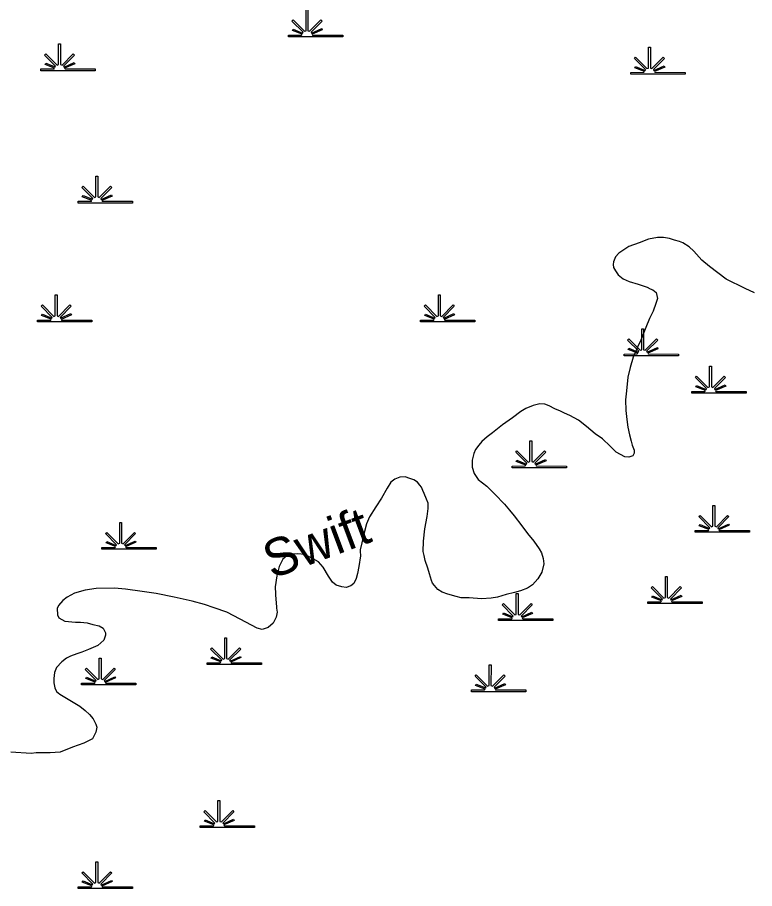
# Model space of a CAD drawing. Extents: x 2220236 to 2384410, y 720751 to 894131.
# Drawn here: x 2358990 to 2361942, y 843772 to 847261 of the extents above; entities that cross this region are included whole.
import ezdxf

# ---------------------------------------------------------------- set-up
doc = ezdxf.new("R2010")
doc.units = 0
for name, color, linetype in [('Exist Hydrographic Creek Single Shore', 7, 'Continuous'), ('Exist Hydrographic Creek Single Shore Label', 7, 'Continuous'), ('Exist Hydrographic Swamp CELL', 7, 'Continuous')]:
    doc.layers.add(name, color=color, linetype=linetype)

msp = doc.modelspace()

# ---------------------------------------------------------------- linework, layer by layer
at = {"layer": 'Exist Hydrographic Creek Single Shore'}
for points in [[(2361942.7, 846158), (2361904.6, 846175.5), (2361828.3, 846212.4), (2361761.5, 846263.8), (2361731.3, 846288.8), (2361698.9, 846324.6), (2361680.5, 846342.6), (2361654.6, 846357.9), (2361642.2, 846364), (2361622.3, 846369.7), (2361602.3, 846375.5), (2361578.2, 846379.4), (2361554.2, 846379.4), (2361518.1, 846373), (2361480.3, 846358.3), (2361438.5, 846343.5), (2361422.5, 846333.7), (2361398.9, 846317.3), (2361385.1, 846302.6), (2361377.4, 846282.6), (2361375.5, 846271), (2361377.7, 846259), (2361385.7, 846246.8), (2361395.9, 846230.8), (2361416, 846213.6), (2361440.3, 846204.1), (2361476.2, 846192.4), (2361512.5, 846180.8), (2361524.5, 846174.7), (2361534.6, 846170.8), (2361548.8, 846159.3), (2361553.1, 846134.8), (2361547.3, 846114.9), (2361535.8, 846084.9), (2361521.9, 846054.8), (2361506.3, 846018.7), (2361487, 845968), (2361473.4, 845940.2), (2361456, 845900.1), (2361444.5, 845859.6), (2361434.7, 845819.8), (2361429.4, 845765.5), (2361425.9, 845729.2), (2361426.3, 845687.2), (2361430.7, 845651.3), (2361435.3, 845619.6), (2361441.5, 845589.4), (2361447.8, 845563.4), (2361452, 845548.1), (2361460.4, 845527.8), (2361460.6, 845515.6), (2361454.8, 845505.5), (2361438.6, 845500), (2361422.8, 845501.6), (2361388.6, 845519.3), (2361364.2, 845544.5), (2361333.9, 845572.8), (2361303.5, 845593.6), (2361269.1, 845623.3), (2361236.9, 845647.6), (2361202.7, 845666.6), (2361180.6, 845676.5), (2361164.5, 845684.1), (2361142.5, 845693.6), (2361120.3, 845705.9), (2361102, 845711.7), (2361081.9, 845713.5), (2361056.2, 845707.5), (2361026.2, 845694.8), (2361006.4, 845682.5), (2360972.6, 845658.1), (2360933.1, 845629.3), (2360893.4, 845597.5), (2360871.7, 845580.8), (2360849.8, 845562.9), (2360837.9, 845548.3)], [(2360837.9, 845548.3), (2360824.2, 845530.6), (2360818.6, 845514), (2360810.8, 845488.1), (2360811, 845460.2), (2360819.3, 845434.3), (2360835.7, 845410.3), (2360870, 845383.2), (2360902.4, 845351.7), (2360940.8, 845311.2), (2360961.2, 845287.4), (2360979.5, 845264.6), (2361010, 845224.8), (2361032.3, 845194.5), (2361058.8, 845162.8), (2361079.1, 845133.1), (2361089.3, 845117.1), (2361095.5, 845093.7), (2361097.9, 845073.1), (2361090.1, 845039.3), (2361074.5, 845013.1), (2361052.8, 844989.2), (2361033, 844974.6), (2361005.2, 844964.3), (2360981.2, 844958.4), (2360947.4, 844949.8), (2360913.4, 844939.2), (2360887.3, 844934.9), (2360849.3, 844932.7), (2360799.3, 844936.2), (2360767.5, 844935.9), (2360747.2, 844941.6), (2360713.3, 844950.7), (2360691, 844959), (2360673.2, 844970.4), (2360660.7, 844986.3), (2360652.8, 844995.8), (2360648.7, 845006.5), (2360640.4, 845032.4), (2360633.9, 845055.8), (2360623.5, 845085.9), (2360619.4, 845106.1), (2360615.1, 845121.6), (2360616.7, 845163.4), (2360622.2, 845212.2), (2360631.4, 845261.8), (2360635, 845293.8), (2360634.7, 845316.1), (2360628.5, 845332.3), (2360618.4, 845353.8), (2360614.3, 845366.1), (2360608.2, 845379.7), (2360601.9, 845387.6), (2360591.9, 845399.7), (2360577.7, 845409.6), (2360561.8, 845414.9), (2360543.5, 845420.7), (2360521.5, 845420.4), (2360501.8, 845412.4), (2360485.9, 845400.3), (2360470.2, 845375.7), (2360448.5, 845335.4), (2360424.9, 845301.6), (2360399.7, 845261.2), (2360387.7, 845232.8), (2360378.3, 845197.3), (2360368.8, 845156.5), (2360363.1, 845128.4), (2360363.3, 845122.8), (2360363.4, 845104.8), (2360357.9, 845062.6), (2360352.2, 845034.4), (2360346.4, 845014.5), (2360336.7, 844994.4), (2360325, 844984.1), (2360306.9, 844977.8), (2360288.7, 844980.3), (2360266.8, 844987.6), (2360252.5, 844999.2), (2360236.4, 845023.1), (2360213.9, 845059.3), (2360195.7, 845080.5), (2360171.5, 845094.3), (2360141.3, 845110.5), (2360113.3, 845113.3), (2360089.4, 845111.6), (2360069.3, 845104.9), (2360053.5, 845091.1), (2360037.9, 845062.6), (2360028.3, 845024.5), (2360022.8, 844980.9), (2360023.3, 844953), (2360025.4, 844926.9), (2360025.6, 844921), (2360028, 844894.8), (2360030, 844878.5), (2360026.2, 844858.6)], [(2360026.2, 844858.6), (2360014.7, 844834.5), (2359994.7, 844817.9), (2359970.8, 844809.7), (2359950.8, 844815.5), (2359882.4, 844851.1), (2359828.1, 844878.4), (2359777.9, 844896), (2359739.6, 844909.3), (2359689.4, 844923), (2359617.2, 844939.7), (2359545.1, 844953.2), (2359488.9, 844962.3), (2359422.9, 844971.8), (2359378.8, 844974.9), (2359305, 844974.5), (2359260.9, 844967.8), (2359219.1, 844955.2), (2359189.2, 844938.6), (2359171.4, 844926.4), (2359153.8, 844906), (2359149.7, 844894.3), (2359150.1, 844868.1), (2359156.2, 844855.8), (2359180.4, 844843.1), (2359222.5, 844838.9), (2359242.6, 844839), (2359268.6, 844835.8), (2359292.5, 844830.2), (2359316.7, 844824), (2359332.8, 844814.8), (2359343.1, 844796.2), (2359343.2, 844786.4), (2359335.5, 844766.4), (2359311.7, 844745.7), (2359274, 844729.4), (2359247.8, 844719.4), (2359228, 844712.7), (2359202.2, 844702.8), (2359186.1, 844694.6), (2359168.3, 844680.7), (2359146.6, 844657.9), (2359138.9, 844637.9), (2359135.2, 844613.8), (2359135.3, 844595.7), (2359139.7, 844576.2), (2359145.9, 844561.7), (2359159.8, 844550.1), (2359186.1, 844534.8), (2359220.4, 844514.8), (2359240.5, 844503.2), (2359260.6, 844485.3), (2359279, 844469.6), (2359293.2, 844452.2), (2359303.3, 844430.3), (2359307.7, 844418.3), (2359303.9, 844398.4), (2359290.2, 844371.6), (2359256.2, 844353.8), (2359210.5, 844338.8), (2359160.8, 844318.7), (2359120.8, 844316.1), (2359088.7, 844315.8), (2359064.7, 844315.5), (2359044.8, 844313)], [(2359044.8, 844313), (2358962.9, 844317.9)]]:
    msp.add_lwpolyline(points, dxfattribs=at)
at = {"layer": 'Exist Hydrographic Swamp CELL'}
msp.add_lwpolyline([(2360153.5, 847291.3), (2360153.5, 847208.2), (2360159.8, 847205.8), (2360205.1, 847251.3), (2360210.2, 847246.2), (2360165.8, 847201.7), (2360167.8, 847198.1), (2360208.7, 847216.7), (2360211.1, 847211.6), (2360170.2, 847193.8), (2360171.8, 847190.9), (2360292.8, 847190.8), (2360292.8, 847183.7), (2360075.3, 847183.7), (2360075.3, 847190.8), (2360127.9, 847190.9), (2360129.9, 847194.5), (2360091.7, 847209.3), (2360094.6, 847214.5), (2360132.3, 847198.8), (2360133.9, 847201.7), (2360089.5, 847246.2), (2360094.6, 847251.3), (2360139.9, 847205.8), (2360146.2, 847208.2), (2360146.2, 847291.3)], dxfattribs=at)
for points in [[(2359084, 847054.9), (2359136.7, 847055), (2359138.7, 847058.6), (2359100.4, 847073.4), (2359103.3, 847078.6), (2359141.1, 847062.8), (2359142.7, 847065.7), (2359098.2, 847110.3), (2359103.4, 847115.4), (2359148.6, 847069.9), (2359155, 847072.3), (2359155, 847155.4), (2359162.2, 847155.4), (2359162.2, 847072.3), (2359168.5, 847069.9), (2359213.8, 847115.4), (2359219, 847110.3), (2359174.5, 847065.7), (2359176.5, 847062.1), (2359217.4, 847080.7), (2359219.9, 847075.7), (2359178.9, 847057.9), (2359180.5, 847055), (2359301.5, 847054.9), (2359301.5, 847047.8), (2359084, 847047.8)], [(2361446.8, 847041.3), (2361499.4, 847041.4), (2361501.4, 847045), (2361463.2, 847059.8), (2361466.1, 847065), (2361503.8, 847049.3), (2361505.4, 847052.1), (2361461, 847096.7), (2361466.1, 847101.8), (2361511.4, 847056.3), (2361517.7, 847058.7), (2361517.7, 847141.8), (2361525, 847141.8), (2361525, 847058.7), (2361531.3, 847056.3), (2361576.6, 847101.8), (2361581.7, 847096.7), (2361537.3, 847052.1), (2361539.3, 847048.5), (2361580.2, 847067.1), (2361582.6, 847062.1), (2361541.7, 847044.3), (2361543.3, 847041.4), (2361664.3, 847041.3), (2361664.3, 847034.2), (2361446.8, 847034.2)], [(2359233.4, 846524.8), (2359286, 846524.8), (2359288, 846528.4), (2359249.8, 846543.3), (2359252.7, 846548.5), (2359290.4, 846532.7), (2359292, 846535.6), (2359247.6, 846580.1), (2359252.7, 846585.3), (2359298, 846539.8), (2359304.3, 846542.2), (2359304.3, 846625.3), (2359311.6, 846625.3), (2359311.6, 846542.2), (2359317.9, 846539.8), (2359363.2, 846585.3), (2359368.3, 846580.1), (2359323.9, 846535.6), (2359325.9, 846532), (2359366.8, 846550.6), (2359369.2, 846545.6), (2359328.3, 846527.8), (2359329.9, 846524.8), (2359450.9, 846524.8), (2359450.9, 846517.7), (2359233.4, 846517.7)], [(2359070.5, 846049), (2359123.1, 846049.1), (2359125.1, 846052.7), (2359086.8, 846067.5), (2359089.7, 846072.7), (2359127.5, 846057), (2359129.1, 846059.9), (2359084.6, 846104.4), (2359089.8, 846109.5), (2359135.1, 846064), (2359141.4, 846066.4), (2359141.4, 846149.5), (2359148.6, 846149.5), (2359148.6, 846066.4), (2359154.9, 846064), (2359200.3, 846109.5), (2359205.4, 846104.4), (2359161, 846059.9), (2359163, 846056.3), (2359203.8, 846074.9), (2359206.3, 846069.8), (2359165.3, 846052), (2359166.9, 846049.1), (2359288, 846049), (2359288, 846041.9), (2359070.5, 846041.9)], [(2360604.9, 846049), (2360657.5, 846049.1), (2360659.5, 846052.7), (2360621.3, 846067.5), (2360624.2, 846072.7), (2360661.9, 846057), (2360663.5, 846059.9), (2360619.1, 846104.4), (2360624.2, 846109.5), (2360669.5, 846064), (2360675.8, 846066.4), (2360675.8, 846149.5), (2360683.1, 846149.5), (2360683, 846066.4), (2360689.4, 846064), (2360734.7, 846109.5), (2360739.8, 846104.4), (2360695.4, 846059.9), (2360697.4, 846056.3), (2360738.3, 846074.9), (2360740.7, 846069.8), (2360699.8, 846052), (2360701.4, 846049.1), (2360822.4, 846049), (2360822.4, 846041.9), (2360604.9, 846041.9)], [(2361419.6, 845913.1), (2361472.3, 845913.2), (2361474.3, 845916.8), (2361436, 845931.6), (2361438.9, 845936.8), (2361476.7, 845921), (2361478.3, 845923.9), (2361433.8, 845968.5), (2361439, 845973.6), (2361484.2, 845928.1), (2361490.6, 845930.5), (2361490.6, 846013.6), (2361497.8, 846013.6), (2361497.8, 845930.5), (2361504.1, 845928.1), (2361549.4, 845973.6), (2361554.6, 845968.5), (2361510.1, 845923.9), (2361512.1, 845920.3), (2361553, 845938.9), (2361555.5, 845933.9), (2361514.5, 845916.1), (2361516.1, 845913.2), (2361637.2, 845913.1), (2361637.2, 845906), (2361419.6, 845906)], [(2361691.2, 845763.6), (2361743.9, 845763.6), (2361745.9, 845767.2), (2361707.6, 845782.1), (2361710.5, 845787.3), (2361748.2, 845771.5), (2361749.8, 845774.4), (2361705.4, 845818.9), (2361710.5, 845824.1), (2361755.8, 845778.6), (2361762.2, 845781), (2361762.2, 845864.1), (2361769.4, 845864.1), (2361769.4, 845781), (2361775.7, 845778.6), (2361821, 845824.1), (2361826.2, 845818.9), (2361781.7, 845774.4), (2361783.7, 845770.8), (2361824.6, 845789.4), (2361827.1, 845784.4), (2361786.1, 845766.6), (2361787.7, 845763.6), (2361908.7, 845763.6), (2361908.7, 845756.5), (2361691.2, 845756.5)], [(2360971.5, 845464.5), (2361024.2, 845464.6), (2361026.2, 845468.2), (2360987.9, 845483), (2360990.8, 845488.2), (2361028.6, 845472.5), (2361030.1, 845475.4), (2360985.7, 845519.9), (2360990.8, 845525), (2361036.1, 845479.5), (2361042.5, 845481.9), (2361042.5, 845565), (2361049.7, 845565), (2361049.7, 845481.9), (2361056, 845479.5), (2361101.3, 845525), (2361106.5, 845519.9), (2361062, 845475.4), (2361064, 845471.8), (2361104.9, 845490.4), (2361107.4, 845485.3), (2361066.4, 845467.5), (2361068, 845464.6), (2361189, 845464.5), (2361189, 845457.4), (2360971.5, 845457.4)], [(2361704.8, 845206.3), (2361757.4, 845206.3), (2361759.4, 845209.9), (2361721.2, 845224.8), (2361724.1, 845230), (2361761.8, 845214.2), (2361763.4, 845217.1), (2361719, 845261.6), (2361724.1, 845266.8), (2361769.4, 845221.3), (2361775.7, 845223.7), (2361775.7, 845306.8), (2361783, 845306.8), (2361783, 845223.7), (2361789.3, 845221.3), (2361834.6, 845266.8), (2361839.7, 845261.6), (2361795.3, 845217.1), (2361797.3, 845213.5), (2361838.2, 845232.1), (2361840.6, 845227.1), (2361799.7, 845209.2), (2361801.3, 845206.3), (2361922.3, 845206.3), (2361922.3, 845199.1), (2361704.8, 845199.1)], [(2359328.5, 845138.3), (2359381.1, 845138.4), (2359383.1, 845142), (2359344.8, 845156.8), (2359347.7, 845162), (2359385.5, 845146.3), (2359387.1, 845149.1), (2359342.6, 845193.7), (2359347.8, 845198.8), (2359393.1, 845153.3), (2359399.4, 845155.7), (2359399.4, 845238.8), (2359406.6, 845238.8), (2359406.6, 845155.7), (2359412.9, 845153.3), (2359458.3, 845198.8), (2359463.4, 845193.7), (2359419, 845149.1), (2359421, 845145.5), (2359461.9, 845164.1), (2359464.3, 845159.1), (2359423.3, 845141.3), (2359424.9, 845138.4), (2359546, 845138.3), (2359546, 845131.2), (2359328.5, 845131.2)], [(2361514.7, 844920.8), (2361567.3, 844920.9), (2361569.3, 844924.5), (2361531.1, 844939.3), (2361534, 844944.5), (2361571.7, 844928.8), (2361573.3, 844931.6), (2361528.9, 844976.2), (2361534, 844981.3), (2361579.3, 844935.8), (2361585.6, 844938.2), (2361585.6, 845021.3), (2361592.9, 845021.3), (2361592.9, 844938.2), (2361599.2, 844935.8), (2361644.5, 844981.3), (2361649.6, 844976.2), (2361605.2, 844931.6), (2361607.2, 844928), (2361648.1, 844946.6), (2361650.5, 844941.6), (2361609.6, 844923.8), (2361611.2, 844920.9), (2361732.2, 844920.8), (2361732.2, 844913.7), (2361514.7, 844913.7)], [(2360917.2, 844852.8), (2360969.9, 844852.9), (2360971.9, 844856.5), (2360933.6, 844871.4), (2360936.5, 844876.5), (2360974.2, 844860.8), (2360975.8, 844863.7), (2360931.4, 844908.2), (2360936.5, 844913.4), (2360981.8, 844867.9), (2360988.1, 844870.3), (2360988.1, 844953.3), (2360995.4, 844953.3), (2360995.4, 844870.3), (2361001.7, 844867.9), (2361047, 844913.4), (2361052.1, 844908.2), (2361007.7, 844863.7), (2361009.7, 844860.1), (2361050.6, 844878.7), (2361053, 844873.6), (2361012.1, 844855.8), (2361013.7, 844852.9), (2361134.7, 844852.8), (2361134.7, 844845.7), (2360917.2, 844845.7)], [(2359749.4, 844676.1), (2359802, 844676.2), (2359804, 844679.8), (2359765.8, 844694.7), (2359768.7, 844699.8), (2359806.4, 844684.1), (2359808, 844687), (2359763.6, 844731.5), (2359768.7, 844736.6), (2359814, 844691.2), (2359820.3, 844693.6), (2359820.3, 844776.6), (2359827.6, 844776.6), (2359827.6, 844693.6), (2359833.9, 844691.2), (2359879.2, 844736.6), (2359884.3, 844731.5), (2359839.9, 844687), (2359841.9, 844683.4), (2359882.8, 844702), (2359885.2, 844696.9), (2359844.3, 844679.1), (2359845.9, 844676.2), (2359966.9, 844676.1), (2359966.9, 844669), (2359749.4, 844669)], [(2359247, 844594.6), (2359299.6, 844594.6), (2359301.6, 844598.3), (2359263.4, 844613.1), (2359266.3, 844618.3), (2359304, 844602.5), (2359305.6, 844605.4), (2359261.2, 844650), (2359266.3, 844655.1), (2359311.6, 844609.6), (2359317.9, 844612), (2359317.9, 844695.1), (2359325.2, 844695.1), (2359325.1, 844612), (2359331.5, 844609.6), (2359376.8, 844655.1), (2359381.9, 844650), (2359337.5, 844605.4), (2359339.5, 844601.8), (2359380.4, 844620.4), (2359382.8, 844615.4), (2359341.8, 844597.6), (2359343.5, 844594.6), (2359464.5, 844594.6), (2359464.5, 844587.5), (2359247, 844587.5)], [(2360808.6, 844567.4), (2360861.2, 844567.5), (2360863.2, 844571.1), (2360825, 844585.9), (2360827.9, 844591.1), (2360865.6, 844575.4), (2360867.2, 844578.2), (2360822.8, 844622.8), (2360827.9, 844627.9), (2360873.2, 844582.4), (2360879.5, 844584.8), (2360879.5, 844667.9), (2360886.8, 844667.9), (2360886.7, 844584.8), (2360893.1, 844582.4), (2360938.4, 844627.9), (2360943.5, 844622.8), (2360899.1, 844578.2), (2360901.1, 844574.6), (2360942, 844593.2), (2360944.4, 844588.2), (2360903.4, 844570.4), (2360905.1, 844567.5), (2361026.1, 844567.4), (2361026.1, 844560.3), (2360808.6, 844560.3)], [(2359722.3, 844023.7), (2359774.9, 844023.7), (2359776.9, 844027.4), (2359738.6, 844042.2), (2359741.5, 844047.4), (2359779.3, 844031.6), (2359780.9, 844034.5), (2359736.4, 844079.1), (2359741.6, 844084.2), (2359786.8, 844038.7), (2359793.2, 844041.1), (2359793.2, 844124.2), (2359800.4, 844124.2), (2359800.4, 844041.1), (2359806.7, 844038.7), (2359852.1, 844084.2), (2359857.2, 844079.1), (2359812.8, 844034.5), (2359814.7, 844030.9), (2359855.6, 844049.5), (2359858.1, 844044.5), (2359817.1, 844026.7), (2359818.7, 844023.7), (2359939.8, 844023.7), (2359939.8, 844016.6), (2359722.3, 844016.6)], [(2359233.4, 843779), (2359286, 843779.1), (2359288, 843782.7), (2359249.8, 843797.5), (2359252.7, 843802.7), (2359290.4, 843787), (2359292, 843789.8), (2359247.6, 843834.4), (2359252.7, 843839.5), (2359298, 843794), (2359304.3, 843796.4), (2359304.3, 843879.5), (2359311.6, 843879.5), (2359311.6, 843796.4), (2359317.9, 843794), (2359363.2, 843839.5), (2359368.3, 843834.4), (2359323.9, 843789.8), (2359325.9, 843786.2), (2359366.8, 843804.8), (2359369.2, 843799.8), (2359328.3, 843782), (2359329.9, 843779.1), (2359450.9, 843779), (2359450.9, 843771.9), (2359233.4, 843771.9)]]:
    msp.add_lwpolyline(points, close=True, dxfattribs=at)

# ---------------------------------------------------------------- texts
at = {"layer": 'Exist Hydrographic Creek Single Shore Label'}
msp.add_text('Swift', height=150, rotation=20.5155, dxfattribs=at).set_placement((2360009.2, 845011.1))

doc.saveas('drawing.dxf')
